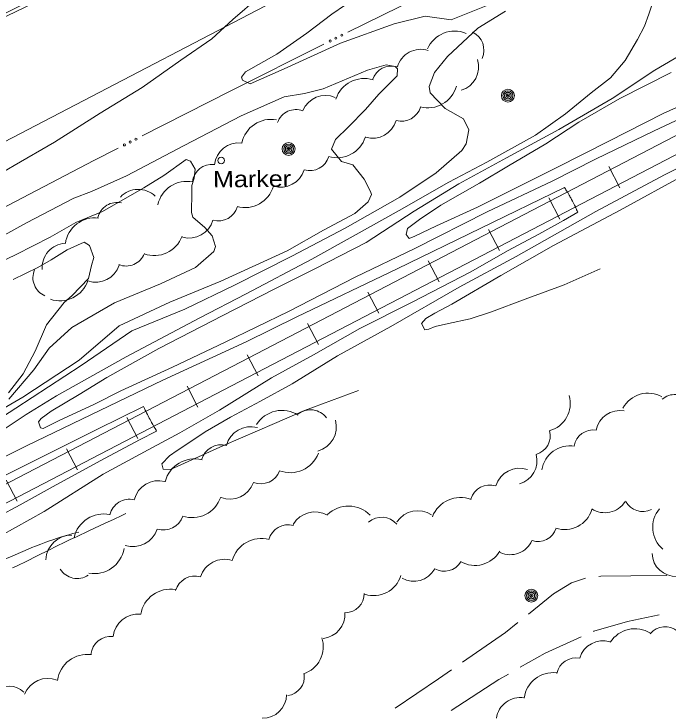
# Model space of a CAD drawing. Extents: x 2361284 to 2366480, y 6976556 to 6985346.
# Drawn here: x 2363214.2 to 2363406.7, y 6978106.1 to 6978311.9 of the extents above; entities that cross this region are included whole.
import ezdxf

# ---------------------------------------------------------------- set-up
doc = ezdxf.new("R2010")
doc.units = 0
doc.header["$LTSCALE"] = 1.9
for name, color, linetype, lineweight in [('12', 7, 'Continuous', 13), ('13', 7, 'Continuous', 13), ('15', 7, 'Continuous', 13), ('16', 7, 'Continuous', 13), ('21', 7, 'Continuous', 13), ('29', 7, 'Continuous', 13), ('3', 7, 'Continuous', 13), ('4', 7, 'Continuous', 13)]:
    doc.layers.add(name, color=color, linetype=linetype, lineweight=lineweight)

msp = doc.modelspace()

# ---------------------------------------------------------------- linework, layer by layer
at = {"layer": '12'}
for points in [[(2363402.729, 6978316.827), (2363401.097, 6978311.822), (2363399.74, 6978308.328), (2363397.748, 6978304.309), (2363394.107, 6978298.134), (2363389.734, 6978293.032), (2363384.115, 6978288.699), (2363376.505, 6978282.456), (2363367.693, 6978276.172), (2363353.378, 6978268.245), (2363342.193, 6978262.379), (2363327.582, 6978254.06), (2363314.033, 6978246.49), (2363301.896, 6978239.734), (2363282.494, 6978229.469), (2363268.849, 6978222.439), (2363247.248, 6978210.903), (2363226.736, 6978199.438), (2363217.787, 6978193.942), (2363204.689, 6978185.357)], [(2363201.432, 6978176.556), (2363218.094, 6978184.844), (2363244.723, 6978197.739), (2363258.003, 6978204.115), (2363282.508, 6978215.349), (2363297.448, 6978222.671), (2363326.996, 6978236.803), (2363376.211, 6978260.803)], [(2363376.211, 6978260.803), (2363376.408, 6978260.502), (2363376.506, 6978260.352), (2363376.652, 6978260.125), (2363376.868, 6978259.785), (2363377.081, 6978259.443), (2363377.186, 6978259.272), (2363377.394, 6978258.927), (2363377.497, 6978258.754), (2363377.649, 6978258.494), (2363377.782, 6978258.261), (2363377.848, 6978258.144), (2363377.946, 6978257.968), (2363378.091, 6978257.703), (2363378.233, 6978257.436), (2363378.303, 6978257.302), (2363378.558, 6978256.808), (2363378.684, 6978256.561), (2363378.871, 6978256.19), (2363379.056, 6978255.818), (2363379.148, 6978255.632), (2363379.329, 6978255.258), (2363379.419, 6978255.07), (2363379.552, 6978254.789), (2363379.727, 6978254.412), (2363379.813, 6978254.223), (2363379.941, 6978253.939), (2363380.067, 6978253.653), (2363380.129, 6978253.51)], [(2363380.129, 6978253.51), (2363375.954, 6978251.059), (2363368.72, 6978247.09), (2363359.486, 6978242.162), (2363348.676, 6978235.939), (2363331.349, 6978227.034), (2363316.022, 6978219.317), (2363302.334, 6978211.557), (2363289.939, 6978204.789), (2363274.728, 6978195.214), (2363263.012, 6978188.552), (2363253.648, 6978183.562), (2363240.395, 6978176.386), (2363223.109, 6978165.452), (2363210.446, 6978158.34), (2363197.595, 6978151.017), (2363187.707, 6978145.364), (2363182.064, 6978141.51), (2363182.254, 6978140.551), (2363183.394, 6978139.342), (2363186.152, 6978140.588), (2363192.176, 6978143.337), (2363196.014, 6978144.783)], [(2363207.728, 6978149.714), (2363210.959, 6978151.143), (2363213.117, 6978152.085), (2363217.448, 6978153.946), (2363219.487, 6978154.796), (2363220.511, 6978155.209), (2363222.054, 6978155.81), (2363223.605, 6978156.39), (2363224.383, 6978156.671), (2363225.947, 6978157.215), (2363226.732, 6978157.477), (2363227.915, 6978157.858), (2363229.5, 6978158.341), (2363230.296, 6978158.572), (2363231.496, 6978158.903), (2363233.307, 6978159.367)]]:
    msp.add_lwpolyline(points, dxfattribs=at)
at = {"layer": '13'}
for points in [[(2363286.381, 6978317.021), (2363278.635, 6978310.197), (2363272.458, 6978304.588), (2363263.289, 6978298.241), (2363251.913, 6978290.271), (2363239.525, 6978282.634), (2363226.126, 6978274.086), (2363214.279, 6978267.242), (2363207.497, 6978263.318), (2363191.145, 6978253.893), (2363179.957, 6978247.435), (2363164.487, 6978237.808), (2363144.908, 6978226.001), (2363135.083, 6978218.137), (2363126.638, 6978212.277), (2363121.401, 6978208.767), (2363119.044, 6978207.393)], [(2363315.769, 6978317.381), (2363307.792, 6978311.774), (2363300.414, 6978306.204), (2363291.533, 6978300.049), (2363282.352, 6978294.871), (2363281.178, 6978293.226), (2363281.445, 6978292.392), (2363283.696, 6978291.293), (2363293.753, 6978295.709), (2363310.253, 6978303.287), (2363326.12, 6978308.969), (2363335.239, 6978311.205), (2363342.829, 6978310.177), (2363354.177, 6978314.686)], [(2363358.866, 6978312.69), (2363350.683, 6978307.682), (2363341.762, 6978299.347), (2363337.997, 6978294.6), (2363336.429, 6978290.567), (2363336.734, 6978288.609), (2363341.088, 6978284.01), (2363346.496, 6978281.021), (2363348.068, 6978277.756), (2363347.268, 6978273.652), (2363346.045, 6978271.715), (2363338.438, 6978265.083), (2363327.735, 6978257.982), (2363311.641, 6978248.817), (2363295.988, 6978240.538), (2363279.138, 6978231.998), (2363264.505, 6978224.998), (2363248.895, 6978218.589), (2363233.951, 6978208.407), (2363214.719, 6978195.843), (2363195.556, 6978183.459)], [(2363411.346, 6978300.288), (2363402.784, 6978295.326), (2363390.241, 6978287.027), (2363374.599, 6978277.818), (2363359.196, 6978269.51), (2363345.088, 6978261.887), (2363331.994, 6978253.812), (2363317.861, 6978244.636), (2363302.942, 6978236.984), (2363290.781, 6978230.879), (2363275.623, 6978223.064), (2363256.804, 6978213.414), (2363241.504, 6978204.898), (2363233.372, 6978199.871), (2363225.098, 6978194.972), (2363222.228, 6978192.805), (2363221.448, 6978191.817), (2363221.945, 6978190.032), (2363222.807, 6978189.81), (2363227.653, 6978192.336), (2363237.641, 6978196.951), (2363245.652, 6978200.938), (2363260.838, 6978207.862), (2363276.378, 6978215.22), (2363295.013, 6978224.258), (2363314.618, 6978234.435), (2363332.209, 6978242.852), (2363353.437, 6978253.606), (2363372.633, 6978262.699), (2363385.381, 6978269.109), (2363402.624, 6978277.424), (2363418.742, 6978285.038)], [(2363206.569, 6978244.238), (2363217.9, 6978250.426), (2363231.773, 6978257.609), (2363236.985, 6978259.659), (2363247.3, 6978264.246), (2363264.308, 6978273.108), (2363281.044, 6978281.869), (2363293.742, 6978287.47), (2363299.682, 6978288.486), (2363305.181, 6978289.819), (2363318.209, 6978295.312), (2363323.707, 6978296.867), (2363326.409, 6978296.441), (2363327.068, 6978295.71), (2363326.935, 6978293.695), (2363321.616, 6978288.255), (2363317.699, 6978283.787), (2363312.687, 6978278.659), (2363308.782, 6978274.942), (2363307.63, 6978272.03), (2363310.634, 6978268.448), (2363313.914, 6978267.49), (2363317.224, 6978263.251), (2363319.178, 6978259.65), (2363319.427, 6978258.713), (2363318.401, 6978256.541), (2363314.48, 6978253.155), (2363305.246, 6978248.226), (2363294.573, 6978242.115), (2363275.096, 6978233.26), (2363260.066, 6978227.036), (2363245.13, 6978220.083), (2363233.336, 6978209.971), (2363216.788, 6978199.113), (2363203.78, 6978191.469)], [(2363407.67, 6978294.612), (2363392.553, 6978286.969), (2363380.418, 6978279.983), (2363370.749, 6978273.61), (2363359.779, 6978267.186), (2363351.257, 6978262.085), (2363339.868, 6978255.557), (2363333.538, 6978251.355), (2363329.973, 6978248.711), (2363329.66, 6978246.908), (2363330.491, 6978245.766), (2363332.144, 6978246.512), (2363338.526, 6978249.483), (2363350.674, 6978254.99), (2363364.768, 6978262.054), (2363373.945, 6978266.64), (2363389.241, 6978274.417), (2363405.325, 6978282.56), (2363422.035, 6978290.09)], [(2363423.681, 6978273.604), (2363405.687, 6978264.542), (2363385.428, 6978253.72), (2363361.983, 6978240.445), (2363345.187, 6978231.496), (2363325.116, 6978219.864), (2363309.378, 6978211.224), (2363296.065, 6978203.037), (2363286.724, 6978197.858), (2363277.917, 6978193.224), (2363270.468, 6978188.913), (2363267.378, 6978186.794), (2363262.211, 6978183.393), (2363259.915, 6978181.841), (2363257.727, 6978179.41), (2363258.132, 6978177.894), (2363260.284, 6978177.755), (2363264.407, 6978179.634), (2363275.817, 6978184.833), (2363290.897, 6978191.277), (2363299.689, 6978195.191), (2363315.556, 6978201.022)], [(2363209.265, 6978238.383), (2363214.789, 6978241.106), (2363224.841, 6978246.152), (2363232.42, 6978250.494), (2363240.24, 6978253.71), (2363252.454, 6978260.696), (2363258.27, 6978264.35), (2363264.857, 6978269.043), (2363266.15, 6978268.576), (2363267.473, 6978266.208), (2363267.188, 6978263.505), (2363266.569, 6978261.38), (2363266.558, 6978259.3), (2363266.464, 6978253.439), (2363266.847, 6978252.032), (2363270.397, 6978248.975), (2363272.509, 6978246.585), (2363273.455, 6978243.43), (2363272.974, 6978241.929), (2363267.628, 6978237.218), (2363257.323, 6978232.441), (2363243.726, 6978226.84), (2363231.215, 6978219.541), (2363224.542, 6978213.507), (2363220.072, 6978207.104), (2363212.683, 6978198.464)], [(2363411.984, 6978264.732), (2363392.595, 6978254.118), (2363372.964, 6978243.69), (2363357.486, 6978234.842), (2363343.105, 6978226.445), (2363338.02, 6978223.797), (2363335.435, 6978222.212), (2363334.129, 6978220.71), (2363335.096, 6978218.939), (2363336.335, 6978219.041), (2363338.198, 6978219.848), (2363342.079, 6978220.735), (2363348.478, 6978222.106), (2363354.737, 6978224.226), (2363364.682, 6978227.881), (2363376.144, 6978232.091), (2363386.738, 6978236.821)], [(2363213.938, 6978233.718), (2363221.176, 6978237.217), (2363225.105, 6978239.464), (2363229.847, 6978242.409), (2363234.826, 6978244.687), (2363236.425, 6978243.712), (2363237.68, 6978240.174), (2363237.022, 6978237.827), (2363236.077, 6978233.998), (2363231.335, 6978229.013), (2363228.984, 6978226.97), (2363223.786, 6978220.381), (2363220.43, 6978212.588), (2363216.903, 6978205.963), (2363212.546, 6978200.313)], [(2363148.738, 6978145.174), (2363151.045, 6978146.536), (2363156.516, 6978149.507), (2363161.72, 6978152.256), (2363174.432, 6978158.568), (2363183.431, 6978162.823), (2363188.441, 6978164.96), (2363195.172, 6978167.695), (2363198.472, 6978169.208), (2363211.726, 6978176.074), (2363238.726, 6978189.651), (2363252.276, 6978196.34)], [(2363252.276, 6978196.34), (2363252.465, 6978195.959), (2363252.591, 6978195.706), (2363252.846, 6978195.2), (2363252.975, 6978194.948), (2363253.233, 6978194.444), (2363253.493, 6978193.94), (2363253.667, 6978193.606), (2363254.019, 6978192.937), (2363254.248, 6978192.507), (2363254.555, 6978191.934), (2363254.71, 6978191.649), (2363254.865, 6978191.364), (2363255.074, 6978190.984), (2363255.178, 6978190.795), (2363255.494, 6978190.227), (2363255.707, 6978189.85), (2363255.992, 6978189.348), (2363256.135, 6978189.097)], [(2363256.135, 6978189.097), (2363251.149, 6978186.539), (2363239.538, 6978180.368), (2363225.689, 6978172.757), (2363215.98, 6978167.384), (2363202.757, 6978160.297), (2363188.768, 6978152.584), (2363174.413, 6978144.748), (2363167.913, 6978140.961), (2363163.661, 6978138.297), (2363155.275, 6978132.774)], [(2363213.735, 6978148.789), (2363215.162, 6978149.463), (2363218.001, 6978150.841), (2363220.828, 6978152.243), (2363224.591, 6978154.129), (2363226.474, 6978155.067), (2363229.306, 6978156.459), (2363230.728, 6978157.143), (2363232.542, 6978158.002), (2363236.183, 6978159.695), (2363241.044, 6978161.936), (2363243.471, 6978163.065), (2363245.89, 6978164.21), (2363247.096, 6978164.79)]]:
    msp.add_lwpolyline(points, dxfattribs=at)
at = {"layer": '15'}
for points in [[(2363406.339, 6978146.543), (2363395.788, 6978146.513), (2363386.959, 6978146.339), (2363386.339, 6978146.263)], [(2363382.374, 6978145.755), (2363378.328, 6978144.406), (2363372.968, 6978141.185), (2363365.593, 6978135.224)], [(2363404.128, 6978134.98), (2363394.796, 6978133.052), (2363384.832, 6978130.167), (2363384.743, 6978130.126)], [(2363362.487, 6978132.704), (2363358.905, 6978129.81), (2363346.237, 6978121.07)], [(2363381.098, 6978128.481), (2363370.564, 6978123.751), (2363363.222, 6978119.552)], [(2363342.949, 6978118.798), (2363339.143, 6978116.172), (2363326.405, 6978107.56)], [(2363359.751, 6978117.568), (2363356.906, 6978115.941), (2363342.862, 6978106.867)]]:
    msp.add_lwpolyline(points, dxfattribs=at)
at = {"layer": '16'}
for centre, radius, start, end in [((2363343.889, 6978298.152), 8.693, 66.92012, 156.92012), ((2363346.722, 6978301.234), 5.792, 335.27213, 65.27213), ((2363333.986, 6978294.222), 7.247, 73.22584, 163.22584), ((2363325.283, 6978290.774), 5.792, 72.48589, 162.48589), ((2363343.724, 6978296.329), 7.247, 286.97366, 16.97366), ((2363317.251, 6978284.181), 8.693, 72.48589, 162.48589), ((2363336.035, 6978292.92), 8.693, 254.75195, 344.75195), ((2363305.907, 6978280.639), 7.247, 67.24089, 157.24089), ((2363328.296, 6978286.095), 5.792, 253.86733, 343.86733), ((2363297.211, 6978277.956), 5.792, 69.72461, 159.72461), ((2363289.78, 6978272.147), 8.693, 78.79588, 168.79588), ((2363319.704, 6978282.529), 7.247, 253.86733, 343.86733), ((2363280.393, 6978266.685), 7.247, 83.49247, 173.49247), ((2363309.298, 6978278.243), 8.693, 253.01716, 343.01716), ((2363301.325, 6978271.566), 5.792, 253.11118, 343.11118), ((2363272.437, 6978261.771), 5.792, 82.93983, 172.93983), ((2363292.686, 6978268.114), 7.247, 253.11118, 343.11118), ((2363265.063, 6978253.91), 8.693, 78.34282, 168.34282), ((2363250.755, 6978252.98), 7.247, 46.25039, 136.25039), ((2363282.179, 6978263.567), 8.693, 254.36546, 344.36546), ((2363244.508, 6978250.605), 5.792, 76.55582, 166.55582), ((2363274.379, 6978256.742), 5.792, 254.03759, 344.03759), ((2363237.943, 6978243.144), 8.693, 82.35887, 172.35887), ((2363265.797, 6978253.15), 7.247, 254.03759, 344.03759), ((2363255.5, 6978249.434), 8.693, 249.92871, 339.92871), ((2363229.698, 6978237.137), 7.247, 93.7707, 183.7707), ((2363247.182, 6978243.468), 5.792, 248.42011, 338.42011), ((2363238.224, 6978240.158), 7.247, 251.83427, 341.83427), ((2363225.551, 6978234.253), 5.792, 156.87522, 246.87522), ((2363227.667, 6978236.119), 8.693, 251.54124, 341.54124), ((2363400.854, 6978191.792), 8.456, 61.18037, 151.18037), ((2363408.667, 6978194.211), 5.634, 40.74322, 130.74322), ((2363369.485, 6978197.299), 8.456, 285.40725, 15.40725), ((2363293.112, 6978186.26), 8.922, 57.89076, 147.89076), ((2363301.44, 6978189.405), 5.944, 37.09739, 127.09739), ((2363392.502, 6978188.083), 7.05, 79.33889, 169.33889), ((2363301.644, 6978190.395), 7.438, 285.16127, 15.16127), ((2363283.913, 6978182.958), 7.438, 75.05112, 165.05112), ((2363384.669, 6978183.782), 5.634, 80.77554, 170.77554), ((2363366.413, 6978187.669), 5.634, 285.40725, 15.40725), ((2363275.172, 6978179.116), 5.944, 75.05112, 165.05112), ((2363377.886, 6978176.307), 8.456, 80.95213, 170.95213), ((2363295.471, 6978185.763), 8.922, 249.02009, 339.02009), ((2363361.104, 6978180.34), 7.05, 285.40725, 15.40725), ((2363267.331, 6978171.976), 8.922, 75.71249, 165.71249), ((2363286.833, 6978179.506), 5.944, 249.02009, 339.02009), ((2363363.075, 6978170.761), 7.388, 72.25564, 162.25564), ((2363256.795, 6978167.051), 7.438, 75.71249, 165.71249), ((2363277.72, 6978176.511), 7.438, 249.60863, 339.60863), ((2363354.271, 6978167.329), 5.904, 72.63568, 162.63567), ((2363248.186, 6978163.076), 5.944, 76.51051, 166.51051), ((2363266.609, 6978172.521), 8.922, 251.33376, 341.33376), ((2363345.607, 6978160.676), 8.861, 68.96943, 158.96943), ((2363312.699, 6978158.161), 8.861, 44.4113, 134.4113), ((2363388.121, 6978172.1), 7.05, 237.07258, 327.07258), ((2363399.241, 6978171.049), 5.634, 207.41375, 297.41375), ((2363240.594, 6978155.786), 8.922, 77.88514, 167.88514), ((2363302.795, 6978157.924), 7.388, 59.92718, 149.92718), ((2363333.034, 6978158.243), 7.388, 56.39982, 146.39982), ((2363376.277, 6978168.567), 8.456, 252.08854, 342.08854), ((2363410.656, 6978160.761), 8.456, 139.90042, 229.90042), ((2363258.189, 6978165.895), 5.944, 251.99829, 341.99829), ((2363322.4, 6978157.827), 5.904, 40.66582, 130.66582), ((2363294.893, 6978155.593), 5.904, 74.48621, 164.48621), ((2363249.255, 6978162.525), 7.438, 251.99829, 341.99829), ((2363368.419, 6978162.206), 5.634, 252.10201, 342.10201), ((2363231.037, 6978151.009), 7.438, 88.31599, 178.31599), ((2363286.945, 6978148.589), 8.861, 74.48456, 164.48456), ((2363360.223, 6978159.742), 7.05, 245.81031, 335.81031), ((2363237.801, 6978156.035), 8.922, 259.96931, 349.96931), ((2363349.857, 6978157.992), 8.456, 240.08669, 330.08669), ((2363409.055, 6978153.323), 7.05, 182.20306, 272.20306), ((2363276.152, 6978143.957), 7.388, 72.40896, 162.40896), ((2363340.854, 6978153.448), 5.634, 239.85407, 329.85407), ((2363232.812, 6978151.637), 5.944, 212.72671, 302.72671), ((2363331.861, 6978151.929), 7.05, 240.88506, 330.88506), ((2363267.444, 6978140.529), 5.904, 74.0023, 164.0023), ((2363320.033, 6978149.109), 8.456, 252.29518, 342.29518), ((2363260.228, 6978133.688), 8.861, 80.50818, 170.50818), ((2363311.649, 6978141.244), 5.634, 270.65316, 0.65316), ((2363250.686, 6978127.815), 7.388, 83.81956, 173.81956), ((2363304.534, 6978135.088), 7.05, 275.14765, 5.14765), ((2363396.962, 6978122.325), 8.572, 57.6411, 147.6411), ((2363405.879, 6978125.78), 5.711, 50.17346, 140.17346), ((2363242.689, 6978122.721), 5.904, 83.83566, 173.83566), ((2363296.762, 6978125.632), 8.456, 288.16101, 18.16101), ((2363387.566, 6978120.202), 7.147, 73.27704, 163.27704), ((2363235.758, 6978114.496), 8.861, 82.09901, 172.09901), ((2363379.58, 6978116.609), 5.711, 78.4647, 168.4647), ((2363294.031, 6978116.803), 5.634, 277.48301, 7.48301), ((2363372.876, 6978109.42), 8.572, 82.79126, 172.79126), ((2363224.196, 6978108.9), 7.388, 68.61328, 158.61328), ((2363212.844, 6978108.065), 5.904, 44.52324, 134.52324), ((2363287.372, 6978111.582), 7.05, 269.21497, 359.21497), ((2363363.239, 6978103.479), 7.147, 81.16913, 171.16913)]:
    msp.add_arc(centre, radius, start, end, dxfattribs=at)
at = {"layer": '21'}
msp.add_line((2363339.357, 6978319.785), (2363312.453, 6978306.508), dxfattribs=at)
for points in [[(2363305.435, 6978303.012), (2363278.004, 6978289.27), (2363251.879, 6978275.961)], [(2363244.893, 6978272.404), (2363237.728, 6978268.745), (2363197.655, 6978247.793), (2363191.744, 6978244.567)]]:
    msp.add_lwpolyline(points, dxfattribs=at)
for centre in [(2363308.942, 6978304.768), (2363310.664, 6978305.618), (2363307.225, 6978303.91), (2363248.39, 6978274.178), (2363250.101, 6978275.05), (2363246.68, 6978273.306)]:
    msp.add_circle(centre, 0.3, dxfattribs=at)
at = {"layer": '29'}
for p, q in [((2363389.332, 6978266.927), (2363392.562, 6978260.718)), ((2363371.59, 6978257.699), (2363374.819, 6978251.488)), ((2363353.836, 6978248.468), (2363357.075, 6978242.259)), ((2363336.093, 6978239.239), (2363339.322, 6978233.031)), ((2363318.35, 6978230.011), (2363321.579, 6978223.801)), ((2363300.606, 6978220.781), (2363303.836, 6978214.571)), ((2363282.864, 6978211.552), (2363286.093, 6978205.342)), ((2363265.121, 6978202.333), (2363268.349, 6978196.123)), ((2363247.377, 6978193.104), (2363250.606, 6978186.894)), ((2363229.634, 6978183.874), (2363232.863, 6978177.664)), ((2363211.89, 6978174.655), (2363215.12, 6978168.436))]:
    msp.add_line(p, q, dxfattribs=at)
for points in [[(2363150.243, 6978141.478), (2363215.533, 6978175.42), (2363280.814, 6978209.362), (2363364.405, 6978252.83), (2363447.987, 6978296.307), (2363639.63, 6978395.934), (2363729.372, 6978442.55), (2363819.144, 6978489.116), (2363872.903, 6978516.859), (2363926.724, 6978544.483)], [(2363152.546, 6978137.038), (2363217.836, 6978170.982), (2363283.117, 6978204.924), (2363366.708, 6978248.391), (2363450.289, 6978291.867), (2363546.11, 6978341.683), (2363641.932, 6978391.496), (2363731.674, 6978438.111), (2363821.437, 6978484.668), (2363875.185, 6978512.41), (2363929.006, 6978540.034)]]:
    msp.add_lwpolyline(points, dxfattribs=at)
at = {"layer": '3'}
msp.add_lwpolyline([(2363938.462, 6978638.188), (2363842.885, 6978593.258), (2363745.482, 6978547.689), (2363698.71, 6978525.581), (2363675.402, 6978514.362), (2363652.17, 6978502.987), (2363640.587, 6978497.229), (2363599.569, 6978476.516), (2363572.307, 6978462.546), (2363517.928, 6978434.329), (2363417.601, 6978381.942), (2363311.373, 6978326.429), (2363206.577, 6978271.789), (2363109.125, 6978220.97)], dxfattribs=at)
for radius in [5048.246, 5049.206]:
    msp.add_arc((2360954.77, 6982827.773), radius, 295.97435, 298.0429, dxfattribs=at)
at = {"layer": '4'}
for centre, radius in [((2363359.572, 6978287.836), 1.9), ((2363359.572, 6978287.836), 1.442), ((2363359.572, 6978287.836), 0.539), ((2363359.572, 6978287.836), 0.192), ((2363295.018, 6978272.13), 1.9), ((2363295.018, 6978272.13), 1.442), ((2363295.018, 6978272.13), 0.539), ((2363295.018, 6978272.13), 0.192), ((2363275.172, 6978268.731), 1), ((2363366.472, 6978140.653), 1.9), ((2363366.472, 6978140.653), 1.442), ((2363366.472, 6978140.653), 0.539), ((2363366.472, 6978140.653), 0.192)]:
    msp.add_circle(centre, radius, dxfattribs=at)
for centre, start, end in [((2363359.572, 6978287.836), 152.21535, 163.46538), ((2363359.572, 6978287.836), 140.96646, 152.21649), ((2363359.572, 6978287.836), 129.71376, 140.96379), ((2363359.572, 6978287.836), 118.46406, 129.71409), ((2363359.572, 6978287.836), 107.21593, 118.46597), ((2363359.572, 6978287.836), 95.96582, 107.21585), ((2363359.572, 6978287.836), 84.71553, 95.96557), ((2363359.572, 6978287.836), 73.46552, 84.71555), ((2363359.572, 6978287.836), 62.21535, 73.46538), ((2363359.572, 6978287.836), 50.96397, 62.214), ((2363359.572, 6978287.836), 39.71588, 50.96591), ((2363359.572, 6978287.836), 28.46656, 39.7166), ((2363359.572, 6978287.836), 17.21479, 28.46483), ((2363359.572, 6978287.836), 174.71552, 185.96556), ((2363359.572, 6978287.836), 163.46611, 174.71615), ((2363359.572, 6978287.836), 185.96287, 197.21291), ((2363359.572, 6978287.836), 197.21479, 208.46483), ((2363359.572, 6978287.836), 208.46822, 219.71826), ((2363359.572, 6978287.836), 219.71376, 230.96379), ((2363359.572, 6978287.836), 230.96397, 242.214), ((2363359.572, 6978287.836), 242.21812, 253.46815), ((2363359.572, 6978287.836), 253.46258, 264.71261), ((2363359.572, 6978287.836), 264.71553, 275.96557), ((2363359.572, 6978287.836), 275.96582, 287.21585), ((2363359.572, 6978287.836), 287.21593, 298.46597), ((2363359.572, 6978287.836), 298.46406, 309.71409), ((2363359.572, 6978287.836), 309.71589, 320.96592), ((2363359.572, 6978287.836), 320.96646, 332.21649), ((2363359.572, 6978287.836), 332.21419, 343.46422), ((2363359.572, 6978287.836), 5.96345, 17.21348), ((2363359.572, 6978287.836), 343.46611, 354.71615), ((2363359.572, 6978287.836), 354.71553, 5.96557), ((2363295.018, 6978272.13), 174.71552, 185.96556), ((2363295.018, 6978272.13), 163.46611, 174.71615), ((2363295.018, 6978272.13), 185.96287, 197.21291), ((2363295.018, 6978272.13), 152.21535, 163.46538), ((2363295.018, 6978272.13), 197.21479, 208.46483), ((2363295.018, 6978272.13), 140.96646, 152.21649), ((2363295.018, 6978272.13), 129.71376, 140.96379), ((2363295.018, 6978272.13), 118.46406, 129.71409), ((2363295.018, 6978272.13), 107.21593, 118.46597), ((2363295.018, 6978272.13), 95.96582, 107.21585), ((2363295.018, 6978272.13), 84.71553, 95.96557), ((2363295.018, 6978272.13), 73.46552, 84.71555), ((2363295.018, 6978272.13), 62.21535, 73.46538), ((2363295.018, 6978272.13), 50.96397, 62.214), ((2363295.018, 6978272.13), 39.71588, 50.96591), ((2363295.018, 6978272.13), 28.46656, 39.7166), ((2363295.018, 6978272.13), 17.21479, 28.46483), ((2363295.018, 6978272.13), 332.21419, 343.46422), ((2363295.018, 6978272.13), 5.96345, 17.21348), ((2363295.018, 6978272.13), 343.46611, 354.71615), ((2363295.018, 6978272.13), 354.71553, 5.96557), ((2363295.018, 6978272.13), 208.46822, 219.71826), ((2363295.018, 6978272.13), 219.71376, 230.96379), ((2363295.018, 6978272.13), 230.96397, 242.214), ((2363295.018, 6978272.13), 242.21812, 253.46815), ((2363295.018, 6978272.13), 253.46258, 264.71261), ((2363295.018, 6978272.13), 264.71553, 275.96557), ((2363295.018, 6978272.13), 275.96582, 287.21585), ((2363295.018, 6978272.13), 287.21593, 298.46597), ((2363295.018, 6978272.13), 298.46406, 309.71409), ((2363295.018, 6978272.13), 309.71589, 320.96592), ((2363295.018, 6978272.13), 320.96646, 332.21649), ((2363366.472, 6978140.653), 174.71552, 185.96556), ((2363366.472, 6978140.653), 163.46611, 174.71615), ((2363366.472, 6978140.653), 185.96287, 197.21291), ((2363366.472, 6978140.653), 152.21535, 163.46538), ((2363366.472, 6978140.653), 197.21479, 208.46483), ((2363366.472, 6978140.653), 140.96646, 152.21649), ((2363366.472, 6978140.653), 208.46822, 219.71826), ((2363366.472, 6978140.653), 129.71376, 140.96379), ((2363366.472, 6978140.653), 219.71376, 230.96379), ((2363366.472, 6978140.653), 118.46406, 129.71409), ((2363366.472, 6978140.653), 107.21593, 118.46597), ((2363366.472, 6978140.653), 95.96582, 107.21585), ((2363366.472, 6978140.653), 84.71553, 95.96557), ((2363366.472, 6978140.653), 73.46552, 84.71555), ((2363366.472, 6978140.653), 62.21535, 73.46538), ((2363366.472, 6978140.653), 50.96397, 62.214), ((2363366.472, 6978140.653), 39.71588, 50.96591), ((2363366.472, 6978140.653), 309.71589, 320.96592), ((2363366.472, 6978140.653), 28.46656, 39.7166), ((2363366.472, 6978140.653), 320.96646, 332.21649), ((2363366.472, 6978140.653), 17.21479, 28.46483), ((2363366.472, 6978140.653), 332.21419, 343.46422), ((2363366.472, 6978140.653), 5.96345, 17.21348), ((2363366.472, 6978140.653), 343.46611, 354.71615), ((2363366.472, 6978140.653), 354.71553, 5.96557), ((2363366.472, 6978140.653), 230.96397, 242.214), ((2363366.472, 6978140.653), 242.21812, 253.46815), ((2363366.472, 6978140.653), 253.46258, 264.71261), ((2363366.472, 6978140.653), 264.71553, 275.96557), ((2363366.472, 6978140.653), 275.96582, 287.21585), ((2363366.472, 6978140.653), 287.21593, 298.46597), ((2363366.472, 6978140.653), 298.46406, 309.71409)]:
    msp.add_arc(centre, 0.973, start, end, dxfattribs=at)

# ---------------------------------------------------------------- texts
at = {"layer": '4', "width": 1.15}
msp.add_text('Marker', height=4.799, rotation=0.545, dxfattribs=at).set_placement((2363272.804, 6978260.799))

doc.saveas('drawing.dxf')
